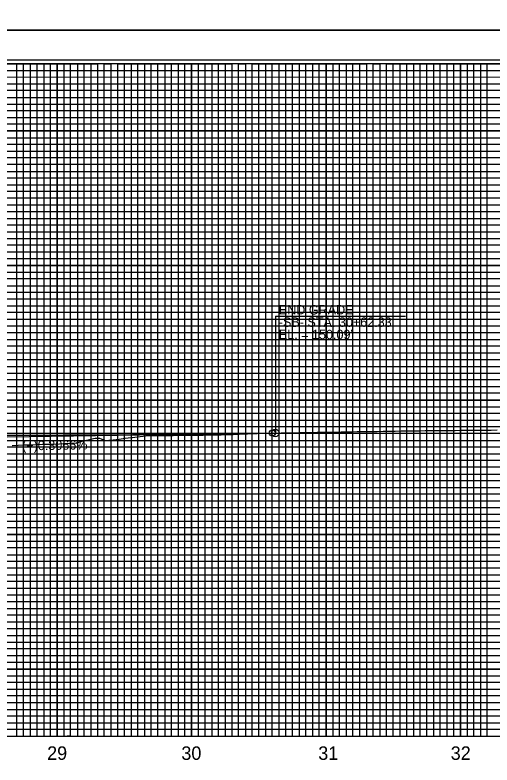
# Model space of a CAD drawing. Extents: x 573468 to 580768, y -57414 to -51768.
# Drawn here: x 579664 to 580019, y -56860 to -56302 of the extents above; entities that cross this region are included whole.
import ezdxf

# ---------------------------------------------------------------- set-up
doc = ezdxf.new("R2010")
doc.units = 0
for name, color, linetype in [('Exist Vertical Profile Ground Line', 7, 'Continuous'), ('Exist Vertical Profile Horizontal Axis Label Major', 7, 'Continuous'), ('Prop PFL Text', 7, 'Continuous'), ('Prop Vertical Profile Curve Label', 7, 'Continuous'), ('Prop Vertical Profile Grade', 7, 'Continuous'), ('Prop Vertical Profile Grade Label', 7, 'Continuous'), ('Prop VPI Label', 7, 'Continuous'), ('Sheet Cutting Line CELL', 7, 'Continuous'), ('Sheet DOT Grid CELL', 7, 'Continuous'), ('Sheet Layout Profile Border Port 1', 7, 'Continuous'), ('Sheet Plot Border Inside CELL', 7, 'Continuous'), ('Sheet Plot Border Outside CELL', 7, 'Continuous'), ('Sheet Profile CELL', 7, 'Continuous'), ('Sheet Profile Grid Major CELL', 7, 'Continuous'), ('Sheet Profile Grid Middle CELL', 7, 'Continuous'), ('Sheet Profile Grid Minor CELL', 7, 'Continuous')]:
    doc.layers.add(name, color=color, linetype=linetype)

msp = doc.modelspace()

# ---------------------------------------------------------------- linework, layer by layer
at = {"layer": 'Exist Vertical Profile Ground Line'}
for points in [[(579759.09, -56615.44), (579762.92, -56615.03), (579763.55, -56615.03), (579768.02, -56614.98), (579769.49, -56614.97), (579771.7, -56614.94), (579772.49, -56614.93), (579774.72, -56614.9), (579776.96, -56614.87), (579781.42, -56614.82), (579785.89, -56614.76), (579788.43, -56614.74), (579790.36, -56614.72), (579794.82, -56614.68), (579799.29, -56614.64), (579801.49, -56614.62), (579803.76, -56614.59), (579806.81, -56614.54), (579808.22, -56614.52), (579812.69, -56614.45), (579815.15, -56614.41), (579817.16, -56614.35), (579821.62, -56614.23), (579825.5, -56614.1), (579826.09, -56614.07), (579830.56, -56613.88), (579835.03, -56613.7), (579836.69, -56613.63), (579839.49, -56613.54), (579843.97, -56613.41), (579848.43, -56613.27), (579848.81, -56613.26), (579852.89, -56613.18), (579857.55, -56613.09), (579861.83, -56613.03), (579864.83, -56612.99), (579865.17, -56612.98), (579866.29, -56612.96), (579870.76, -56612.87), (579875.23, -56612.78), (579879.69, -56612.7), (579880.43, -56612.68), (579884.16, -56612.63), (579884.88, -56612.62), (579888.63, -56612.56), (579893.09, -56612.5), (579897.56, -56612.43), (579897.95, -56612.43), (579899.47, -56612.41), (579902.03, -56612.35), (579906.5, -56612.26), (579907.94, -56612.23), (579910.96, -56612.18), (579915.43, -56612.11), (579918.47, -56612.07), (579919.9, -56612.05), (579924.36, -56612), (579928.11, -56611.96), (579928.83, -56611.95), (579929.97, -56611.93), (579933.3, -56611.86), (579937.76, -56611.76), (579939.96, -56611.72), (579942.23, -56611.68), (579946.7, -56611.62), (579951.16, -56611.56), (579955.71, -56611.49), (579960.1, -56611.44), (579964.57, -56611.38), (579965.22, -56611.37), (579969.03, -56611.32), (579971.36, -56611.29), (579973.5, -56611.27), (579978.26, -56611.22), (579982.43, -56611.18), (579986.9, -56611.13), (579991.37, -56611.09), (579995.83, -56611.04), (579998.86, -56611.01), (580000.3, -56611), (580004.91, -56610.95), (580009.23, -56610.91), (580012.34, -56610.88), (580013.7, -56610.87), (580016.92, -56610.85), (580018.17, -56610.84), (580022.64, -56610.81)], [(579661.7, -56622.32), (579666.11, -56622.14), (579670.53, -56621.95), (579674.95, -56621.76), (579679.37, -56621.55), (579683.98, -56621.33), (579688.21, -56621.47), (579692.62, -56621.29), (579697.04, -56621.09), (579699.61, -56620.97), (579701.46, -56620.85), (579705.88, -56620.55), (579709.64, -56620.3), (579710.29, -56620.13), (579714.71, -56619), (579719.13, -56617.87), (579722.26, -56617.06), (579723.55, -56617), (579726.8, -56616.85), (579727.97, -56617.35), (579731.02, -56618.65), (579732.38, -56618.56), (579733.73, -56618.47), (579736.8, -56618.09), (579741.22, -56617.54), (579745.69, -56616.98), (579750.15, -56616.42), (579751.24, -56616.29), (579754.62, -56615.93), (579759.09, -56615.44)]]:
    msp.add_lwpolyline(points, dxfattribs=at)
at = {"layer": 'Prop PFL Text'}
for q in [(579857.55, -56613.09), (579954.42, -56526.25)]:
    msp.add_line((579857.55, -56526.25), q, dxfattribs=at)
at = {"layer": 'Prop Vertical Profile Curve Label'}
msp.add_circle((579855.21, -56613.14), 2.25, dxfattribs=at)
at = {"layer": 'Prop Vertical Profile Grade'}
msp.add_line((579855.21, -56613.14), (579857.54, -56613.1), dxfattribs=at)
msp.add_spline([(579455.21, -56612.88), (579463.21, -56613.01), (579471.21, -56613.14), (579479.21, -56613.26), (579487.21, -56613.37), (579495.21, -56613.48), (579503.21, -56613.59), (579511.21, -56613.69), (579519.21, -56613.78), (579527.21, -56613.87), (579535.21, -56613.95), (579543.21, -56614.03), (579551.21, -56614.11), (579559.21, -56614.18), (579567.21, -56614.24), (579575.21, -56614.3), (579583.21, -56614.35), (579591.21, -56614.4), (579599.21, -56614.44), (579607.21, -56614.48), (579615.21, -56614.52), (579623.21, -56614.54), (579631.21, -56614.57), (579639.21, -56614.58), (579647.21, -56614.6), (579655.21, -56614.6), (579663.21, -56614.61), (579671.21, -56614.6), (579679.21, -56614.6), (579687.21, -56614.58), (579695.21, -56614.57), (579703.21, -56614.54), (579711.21, -56614.52), (579719.21, -56614.48), (579727.21, -56614.44), (579735.21, -56614.4), (579743.21, -56614.35), (579751.21, -56614.3), (579759.21, -56614.24), (579767.21, -56614.18), (579775.21, -56614.11), (579783.21, -56614.03), (579791.21, -56613.95), (579799.21, -56613.87), (579807.21, -56613.78), (579815.21, -56613.68), (579823.21, -56613.58), (579831.21, -56613.48), (579839.21, -56613.37), (579847.21, -56613.26), (579855.21, -56613.14)], degree=3, dxfattribs=at)
at = {"layer": 'Prop VPI Label'}
msp.add_line((579855.21, -56613.14), (579657.96, -56616.16), dxfattribs=at)
msp.add_circle((579857.54, -56613.1), 2.75, dxfattribs=at)
at = {"layer": 'Sheet Cutting Line CELL'}
for p, q in [((578678.21, -56313.55), (580362.21, -56313.55)), ((580362.21, -56313.55), (578678.21, -56313.55))]:
    msp.add_line(p, q, dxfattribs=at)
at = {"layer": 'Sheet DOT Grid CELL'}
for p, q in [((579695.21, -56838.55), (579695.21, -56338.55)), ((579745.21, -56838.55), (579745.21, -56338.55)), ((579795.21, -56838.55), (579795.21, -56338.55)), ((579845.21, -56838.55), (579845.21, -56338.55)), ((579895.21, -56838.55), (579895.21, -56338.55)), ((579945.21, -56838.55), (579945.21, -56338.55)), ((579995.21, -56838.55), (579995.21, -56338.55)), ((580145.16, -56388.55), (578845.21, -56388.55)), ((580145.16, -56438.55), (578845.21, -56438.55)), ((580345.21, -56488.55), (578845.21, -56488.55)), ((580345.21, -56538.55), (578845.21, -56538.55)), ((580345.21, -56588.55), (578845.21, -56588.55)), ((580345.21, -56638.55), (578845.21, -56638.55)), ((580345.21, -56688.55), (578845.21, -56688.55)), ((580345.21, -56738.55), (578845.21, -56738.55)), ((580345.21, -56788.55), (578845.21, -56788.55))]:
    msp.add_line(p, q, dxfattribs=at)
at = {"layer": 'Sheet Layout Profile Border Port 1'}
msp.add_lwpolyline([(578895.21, -56338.55), (578895.21, -56838.55), (580295.21, -56838.55), (580295.21, -56476.1), (580145.16, -56476.1), (580145.16, -56338.55)], close=True, dxfattribs=at)
at = {"layer": 'Sheet Plot Border Inside CELL'}
msp.add_lwpolyline([(578691.21, -57391.1), (580357.71, -57391.1), (580357.71, -56336), (578691.21, -56336)], close=True, dxfattribs=at)
at = {"layer": 'Sheet Plot Border Outside CELL'}
for points in [[(578678.21, -56313.55), (580362.21, -56313.55), (580362.21, -55213.55), (578678.21, -55213.55)], [(578678.21, -57413.55), (580362.21, -57413.55), (580362.21, -56313.55), (578678.21, -56313.55)]]:
    msp.add_lwpolyline(points, close=True, dxfattribs=at)
at = {"layer": 'Sheet Profile CELL'}
msp.add_line((578845.21, -56838.55), (580345.21, -56838.55), dxfattribs=at)
msp.add_lwpolyline([(580345.21, -56338.55), (578845.21, -56338.55), (578845.21, -57388.55), (580345.21, -57388.55)], close=True, dxfattribs=at)
at = {"layer": 'Sheet Profile Grid Major CELL'}
for points in [[(579645.21, -56338.55), (579695.21, -56338.55), (579695.21, -56838.55), (579745.21, -56838.55), (579745.21, -56338.55), (579795.21, -56338.55), (579795.21, -56838.55), (579845.21, -56838.55), (579845.21, -56338.55), (579895.21, -56338.55), (579895.21, -56838.55), (579945.21, -56838.55), (579945.21, -56338.55), (579995.21, -56338.55), (579995.21, -56838.55), (580045.21, -56838.55)], [(578845.21, -56388.55), (580145.21, -56388.55)], [(580145.21, -56438.55), (578845.21, -56438.55), (578845.21, -56488.55), (580345.21, -56488.55)], [(580345.21, -56538.55), (578845.21, -56538.55), (578845.21, -56588.55), (580345.21, -56588.55)], [(580345.21, -56638.55), (578845.21, -56638.55), (578845.21, -56688.55), (580345.21, -56688.55)], [(580345.21, -56738.55), (578845.21, -56738.55), (578845.21, -56738.55), (578845.21, -56788.55), (580345.21, -56788.55)]]:
    msp.add_lwpolyline(points, dxfattribs=at)
at = {"layer": 'Sheet Profile Grid Middle CELL'}
msp.add_line((578845.21, -56363.55), (580145.16, -56363.55), dxfattribs=at)
for points in [[(579620.21, -56838.55), (579670.21, -56838.55), (579670.21, -56338.55), (579720.21, -56338.55), (579720.21, -56838.55), (579770.21, -56838.55), (579770.21, -56338.55), (579820.21, -56338.55), (579820.21, -56838.55), (579870.21, -56838.55), (579870.21, -56338.55), (579920.21, -56338.55), (579920.21, -56838.55), (579970.21, -56838.55), (579970.21, -56338.55), (580020.21, -56338.55)], [(580145.21, -56413.55), (578845.21, -56413.55), (578845.21, -56463.55), (580145.21, -56463.55)], [(580345.21, -56513.55), (578845.21, -56513.55), (578845.21, -56563.55), (580170.21, -56563.55)], [(580345.21, -56613.55), (578845.21, -56613.55), (578845.21, -56663.55), (580345.21, -56663.55)], [(580345.21, -56713.55), (578845.21, -56713.55), (578845.21, -56763.55), (580345.21, -56763.55)], [(580345.21, -56813.55), (578845.21, -56813.55)]]:
    msp.add_lwpolyline(points, dxfattribs=at)
at = {"layer": 'Sheet Profile Grid Minor CELL'}
for p, q in [((578895.21, -56343.55), (580145.21, -56343.55)), ((580145.21, -56348.55), (578895.21, -56348.9)), ((578895.21, -56353.55), (580145.21, -56353.55)), ((580145.16, -56473.55), (578895.21, -56473.55)), ((580295.21, -56478.55), (578895.21, -56478.55)), ((580295.21, -56483.55), (578895.21, -56483.55)), ((578895.21, -56493.55), (580295.21, -56493.55)), ((580295.21, -56498.55), (578895.21, -56498.55)), ((578895.21, -56503.55), (580295.21, -56503.55)), ((580295.21, -56523.55), (578895.21, -56523.55)), ((578895.21, -56528.55), (580295.21, -56528.55)), ((580295.21, -56548.55), (578895.21, -56548.55)), ((578895.21, -56553.55), (580295.21, -56553.55)), ((580295.21, -56573.55), (578895.21, -56573.55)), ((578895.21, -56578.55), (580295.21, -56578.55)), ((580295.21, -56583.55), (578895.21, -56583.55)), ((578895.21, -56593.55), (580295.21, -56593.55)), ((580295.21, -56598.55), (578895.21, -56598.55)), ((578895.21, -56603.55), (580295.21, -56603.55)), ((580295.21, -56608.55), (578895.21, -56608.55)), ((578895.21, -56618.55), (580295.21, -56618.55)), ((580295.21, -56623.55), (578895.21, -56623.55)), ((578895.21, -56628.55), (580295.21, -56628.55)), ((580295.21, -56633.55), (578895.21, -56633.55)), ((578895.21, -56643.55), (580295.21, -56643.55)), ((580295.21, -56648.55), (578895.21, -56648.55)), ((578895.21, -56653.55), (580295.21, -56653.55)), ((580295.21, -56658.55), (578895.21, -56658.55)), ((578895.21, -56668.55), (580295.21, -56668.55)), ((580295.21, -56673.55), (578895.21, -56673.55)), ((578895.21, -56678.55), (580295.21, -56678.55)), ((580295.21, -56683.55), (578895.21, -56683.55)), ((578895.21, -56693.55), (580295.21, -56693.55)), ((580295.21, -56698.55), (578895.21, -56698.55)), ((578895.21, -56703.55), (580295.21, -56703.55)), ((580295.21, -56708.55), (578895.21, -56708.55)), ((578895.21, -56718.55), (580295.21, -56718.55)), ((580295.21, -56723.55), (578895.21, -56723.55)), ((580295.21, -56728.55), (578895.21, -56728.55)), ((580295.21, -56733.55), (578895.21, -56733.55)), ((578895.21, -56743.55), (580295.21, -56743.55)), ((580295.21, -56748.55), (578895.21, -56748.55)), ((578895.21, -56753.55), (580295.21, -56753.55)), ((580295.21, -56758.55), (578895.21, -56758.55)), ((578895.21, -56768.55), (580295.21, -56768.55)), ((580295.21, -56773.55), (578895.21, -56773.55)), ((578895.21, -56778.55), (580295.21, -56778.55)), ((580295.21, -56783.55), (578895.21, -56783.55)), ((578895.21, -56793.55), (580295.21, -56793.55)), ((580295.21, -56798.55), (578895.21, -56798.55)), ((578895.21, -56803.55), (580295.21, -56803.55)), ((580295.21, -56808.55), (578895.21, -56808.55)), ((578895.21, -56818.55), (580295.21, -56818.55)), ((580295.21, -56823.55), (578895.21, -56823.55)), ((578895.21, -56828.55), (580295.21, -56828.55))]:
    msp.add_line(p, q, dxfattribs=at)
for points in [[(579660.21, -56838.55), (579665.21, -56838.55), (579665.21, -56338.55), (579675.21, -56338.55), (579675.21, -56838.55), (579680.21, -56838.55), (579680.21, -56338.55), (579685.21, -56338.55), (579685.21, -56838.55), (579690.21, -56838.55), (579690.21, -56338.55), (579700.21, -56338.55), (579700.21, -56838.55), (579704.91, -56838), (579705.21, -56838.55), (579705.21, -56338.55), (579710.21, -56338.55), (579710.21, -56838.55), (579715.21, -56838.55), (579715.21, -56338.55), (579725.21, -56338.55), (579725.21, -56838.55), (579730.21, -56838.55)], [(579730.21, -56838.55), (579730.21, -56338.55), (579735.21, -56338.55), (579735.21, -56838.55), (579740.21, -56838.55), (579740.21, -56338.55), (579750.21, -56338.55), (579750.21, -56838.55), (579755.21, -56838.55), (579755.21, -56338.55), (579760.21, -56338.55), (579760.21, -56838.55), (579765.21, -56838.55), (579765.21, -56338.55), (579775.21, -56338.55), (579775.21, -56838.55), (579780.21, -56838.55), (579780.21, -56338.55), (579785.21, -56338.55), (579785.21, -56838.55), (579790.21, -56838.55), (579790.21, -56338.55), (579800.21, -56338.55), (579800.21, -56838.55), (579805.21, -56838.55), (579805.21, -56338.55), (579810.21, -56338.55), (579810.21, -56838.55), (579815.21, -56838.55), (579815.21, -56338.55), (579825.21, -56338.55), (579825.21, -56838.55), (579830.21, -56838.55), (579830.21, -56338.55), (579835.21, -56338.55), (579835.21, -56838.55), (579840.21, -56838.55), (579840.21, -56338.55), (579850.21, -56338.55), (579850.21, -56838.55), (579855.21, -56838.55), (579855.21, -56338.55), (579860.21, -56338.55), (579860.21, -56838.55), (579865.21, -56838.55), (579865.21, -56338.55), (579875.21, -56338.55), (579875.21, -56838.55), (579880.21, -56838.55), (579880.21, -56338.55), (579885.21, -56338.55), (579885.21, -56838.55), (579890.21, -56838.55), (579890.21, -56338.55), (579900.21, -56338.55), (579900.21, -56838.55), (579905.21, -56838.55), (579905.21, -56338.55), (579910.21, -56338.55), (579910.21, -56838.55), (579915.21, -56838.55), (579915.21, -56338.55), (579925.21, -56338.55), (579925.21, -56838.55), (579930.21, -56838.55), (579930.21, -56338.55), (579935.21, -56338.55), (579935.21, -56838.55), (579940.21, -56838.55), (579940.21, -56338.55), (579950.21, -56338.55), (579950.21, -56838.55), (579955.21, -56838.55), (579955.21, -56338.55), (579960.21, -56338.55), (579960.21, -56838.55), (579965.21, -56838.55), (579965.21, -56338.55), (579975.21, -56338.55), (579975.21, -56838.55), (579980.21, -56838.55), (579980.21, -56338.55), (579985.21, -56338.55), (579985.21, -56838.55), (579990.21, -56838.55), (579990.21, -56338.55), (580000.21, -56338.55), (580000.21, -56838.55), (580005.21, -56838.55), (580005.21, -56338.55), (580010.21, -56338.55), (580010.21, -56838.55), (580015.21, -56838.55), (580015.21, -56338.55), (580025.21, -56338.55)], [(580145.21, -56358.55), (578895.21, -56358.55), (578895.21, -56368.55), (580145.21, -56368.55)], [(580145.16, -56373.55), (578895.21, -56373.55), (578895.21, -56378.55), (580145.21, -56378.55)], [(580145.21, -56383.55), (578895.21, -56383.55), (578895.21, -56393.55), (580145.21, -56393.55)], [(580145.21, -56398.55), (578895.21, -56398.55), (578895.21, -56403.55), (580145.21, -56403.55)], [(580145.21, -56408.55), (578895.21, -56408.55), (578895.21, -56418.55), (580145.21, -56418.55)], [(580145.21, -56423.55), (578895.21, -56423.55), (578895.21, -56428.55), (580145.21, -56428.55)], [(580145.21, -56433.55), (578895.21, -56433.55), (578895.21, -56443.55), (580145.21, -56443.55)], [(580145.21, -56448.65), (578895.31, -56448.65), (578895.31, -56453.55), (580145.21, -56453.55)], [(580145.21, -56458.55), (578895.21, -56458.55), (578895.21, -56468.55), (580145.21, -56468.55)], [(580295.21, -56508.55), (578895.21, -56508.55), (578895.21, -56518.55), (580295.21, -56518.55)], [(580295.21, -56533.55), (578895.21, -56533.55), (578895.21, -56543.55), (580295.21, -56543.55)], [(580295.21, -56558.55), (578895.21, -56558.55), (578895.21, -56568.55), (580295.21, -56568.55)], [(580295.21, -56833.55), (578895.21, -56833.55)]]:
    msp.add_lwpolyline(points, dxfattribs=at)

# ---------------------------------------------------------------- texts
at = {"layer": 'Exist Vertical Profile Horizontal Axis Label Major'}
for s, p in [('29', (579687.73, -56856.05)), ('30', (579787.6, -56856.05)), ('31', (579889.44, -56856.05)), ('32', (579987.99, -56856.05))]:
    msp.add_text(s, height=10, dxfattribs=at).set_placement(p)
at = {"layer": 'Prop PFL Text'}
for s, p in [('END GRADE', (579860.06, -56524.97)), ('-SB- STA. 30+62.33', (579860.06, -56534.14)), ("EL. = 150.09'", (579860.06, -56543.32))]:
    msp.add_text(s, height=7, dxfattribs=at).set_placement(p)
at = {"layer": 'Prop Vertical Profile Grade Label'}
msp.add_text('(+)0.3066%', height=7, rotation=0.8782, dxfattribs=at).set_placement((579669.15, -56625.99))

doc.saveas('drawing.dxf')
